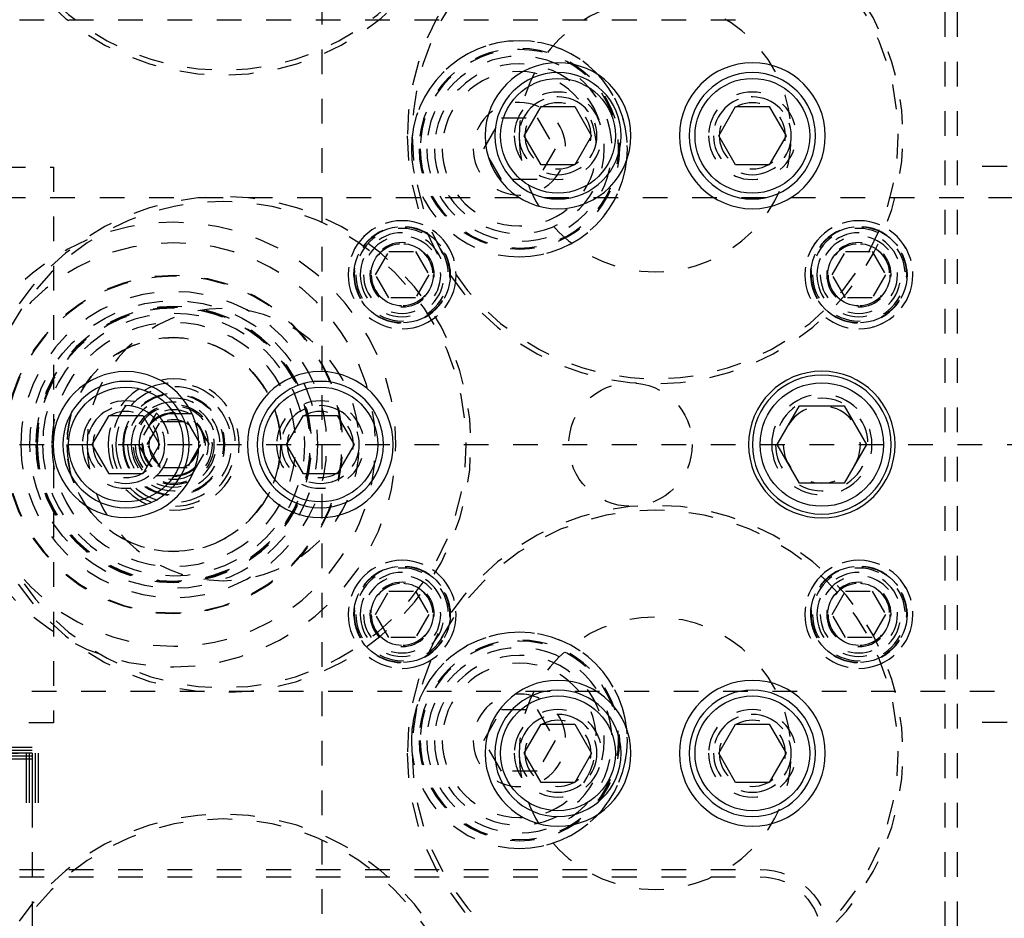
# Model space of a CAD drawing. Header units: inches. Extents: x 3 to 351, y 4 to 271.
# Tile 524 of 530: x 313.34 to 317.33, y 154.26 to 157.89. Entities that reach past the tile are written whole.
import ezdxf

# ---------------------------------------------------------------- set-up
doc = ezdxf.new("R2010")
doc.units = ezdxf.units.IN
doc.header["$LTSCALE"] = 0.5
doc.header["$MEASUREMENT"] = 0
doc.linetypes.add('DIVIDE', pattern=[0.393701, 0.19685, -0.098425, 0, -0.098425])
doc.linetypes.add('HIDDEN', pattern=[0.225, 0.15, -0.075])
doc.layers.add('MFB', color=7, linetype='Continuous')

# ---------------------------------------------------------------- blocks, each defined once
blk = doc.blocks.new('ArrowheadSection')
at = {"color": 0}
for p, q in [((0, 1), (-1, 1)), ((0, 0.5), (-1, 0.5)), ((0, 0), (-1, 0)), ((0, -0.5), (-1, -0.5)), ((0, -1), (-1, -1))]:
    blk.add_line(p, q, dxfattribs=at)

msp = doc.modelspace()

# ---------------------------------------------------------------- linework, layer by layer
at = {"layer": 'MFB', "color": 254, "linetype": 'HIDDEN'}
for p, q in [((314.5625, 166.1736), (314.5625, 146.1736)), ((317.0875, 151.4236), (317.0875, 160.9236)), ((317.1375, 151.4236), (317.1375, 160.9236)), ((309.7375, 157.8936), (316.3375, 157.8936)), ((315.2182, 157.3711), (315.2903, 157.4961)), ((315.2903, 157.4961), (315.4347, 157.4961)), ((315.4347, 157.4961), (315.5069, 157.3711)), ((315.2903, 157.2461), (315.2182, 157.3711)), ((315.5069, 157.3711), (315.4347, 157.2461)), ((313.0625, 157.2969), (313.475, 157.2969)), ((313.475, 157.2969), (313.475, 155.0469)), ((318.1375, 157.2986), (317.1375, 157.2986)), ((315.4347, 157.2461), (315.2903, 157.2461)), ((295.4625, 157.1736), (323.0875, 157.1736)), ((314.7793, 156.8611), (314.8334, 156.9548)), ((314.8334, 156.9548), (314.9416, 156.9548)), ((314.9416, 156.9548), (314.9958, 156.8611)), ((316.6293, 156.8611), (316.6834, 156.9548)), ((316.6834, 156.9548), (316.7916, 156.9548)), ((316.7916, 156.9548), (316.8458, 156.8611)), ((314.8334, 156.7673), (314.7793, 156.8611)), ((314.9958, 156.8611), (314.9416, 156.7673)), ((316.6834, 156.7673), (316.6293, 156.8611)), ((316.8458, 156.8611), (316.7916, 156.7673)), ((314.9416, 156.7673), (314.8334, 156.7673)), ((316.7916, 156.7673), (316.6834, 156.7673)), ((313.8903, 156.2986), (313.8182, 156.1736)), ((314.0347, 156.2986), (313.8903, 156.2986)), ((314.1069, 156.1736), (314.0347, 156.2986)), ((313.8543, 156.1736), (313.9084, 156.2673)), ((313.9084, 156.2673), (314.0166, 156.2673)), ((314.0166, 156.2673), (314.0708, 156.1736)), ((313.8182, 156.1736), (313.8903, 156.0486)), ((313.9084, 156.0798), (313.8543, 156.1736)), ((314.0708, 156.1736), (314.0166, 156.0798)), ((314.0347, 156.0486), (314.1069, 156.1736)), ((314.0166, 156.0798), (313.9084, 156.0798)), ((313.8903, 156.0486), (314.0347, 156.0486)), ((314.7793, 155.4861), (314.8334, 155.5798)), ((314.8334, 155.5798), (314.9416, 155.5798)), ((314.9416, 155.5798), (314.9958, 155.4861)), ((316.6293, 155.4861), (316.6834, 155.5798)), ((316.6834, 155.5798), (316.7916, 155.5798)), ((316.7916, 155.5798), (316.8458, 155.4861)), ((314.8334, 155.3923), (314.7793, 155.4861)), ((314.9958, 155.4861), (314.9416, 155.3923)), ((316.6834, 155.3923), (316.6293, 155.4861)), ((316.8458, 155.4861), (316.7916, 155.3923)), ((314.9416, 155.3923), (314.8334, 155.3923)), ((316.7916, 155.3923), (316.6834, 155.3923)), ((323.0875, 155.1736), (295.4625, 155.1736)), ((315.2182, 154.9761), (315.2903, 155.1011)), ((315.2903, 155.1011), (315.4347, 155.1011)), ((315.4347, 155.1011), (315.5069, 154.9761)), ((313.475, 155.0469), (313.0625, 155.0469)), ((318.1375, 155.0486), (317.1375, 155.0486)), ((315.2903, 154.8511), (315.2182, 154.9761)), ((315.5069, 154.9761), (315.4347, 154.8511)), ((315.4347, 154.8511), (315.2903, 154.8511)), ((309.7375, 154.4536), (316.3375, 154.4536)), ((309.7375, 154.4236), (316.3375, 154.4236))]:
    msp.add_line(p, q, dxfattribs=at)
at = {"layer": 'MFB', "color": 132, "linetype": 'Continuous'}
for p, q in [((315.3824, 157.4236), (315.4506, 157.5417)), ((315.4506, 157.5417), (315.587, 157.5417)), ((315.587, 157.5417), (315.6552, 157.4236)), ((316.1698, 157.4236), (316.238, 157.5417)), ((316.238, 157.5417), (316.3744, 157.5417)), ((316.3744, 157.5417), (316.4426, 157.4236)), ((315.4506, 157.3055), (315.3824, 157.4236)), ((315.6552, 157.4236), (315.587, 157.3055)), ((316.238, 157.3055), (316.1698, 157.4236)), ((316.4426, 157.4236), (316.3744, 157.3055)), ((315.587, 157.3055), (315.4506, 157.3055)), ((316.3744, 157.3055), (316.238, 157.3055)), ((316.4071, 156.1736), (316.4973, 156.3298)), ((316.4973, 156.3298), (316.6777, 156.3298)), ((316.6777, 156.3298), (316.7679, 156.1736)), ((313.6324, 156.1736), (313.7006, 156.2917)), ((313.7006, 156.2917), (313.837, 156.2917)), ((313.837, 156.2917), (313.9052, 156.1736)), ((314.4198, 156.1736), (314.488, 156.2917)), ((314.488, 156.2917), (314.6244, 156.2917)), ((314.6244, 156.2917), (314.6926, 156.1736)), ((313.7006, 156.0555), (313.6324, 156.1736)), ((313.9052, 156.1736), (313.837, 156.0555)), ((314.488, 156.0555), (314.4198, 156.1736)), ((314.6926, 156.1736), (314.6244, 156.0555)), ((316.4973, 156.0173), (316.4071, 156.1736)), ((316.7679, 156.1736), (316.6777, 156.0173)), ((313.837, 156.0555), (313.7006, 156.0555)), ((314.6244, 156.0555), (314.488, 156.0555)), ((316.6777, 156.0173), (316.4973, 156.0173)), ((315.3824, 154.9236), (315.4506, 155.0417)), ((315.4506, 155.0417), (315.587, 155.0417)), ((315.587, 155.0417), (315.6552, 154.9236)), ((316.1698, 154.9236), (316.238, 155.0417)), ((316.238, 155.0417), (316.3744, 155.0417)), ((316.3744, 155.0417), (316.4426, 154.9236)), ((315.4506, 154.8055), (315.3824, 154.9236)), ((315.6552, 154.9236), (315.587, 154.8055)), ((316.238, 154.8055), (316.1698, 154.9236)), ((316.4426, 154.9236), (316.3744, 154.8055)), ((315.587, 154.8055), (315.4506, 154.8055)), ((316.3744, 154.8055), (316.238, 154.8055))]:
    msp.add_line(p, q, dxfattribs=at)
at = {"layer": 'MFB', "color": 100, "linetype": 'DIVIDE'}
for p, q in [((291.9375, 156.1736), (326.7376, 156.1736)), ((308.8317, 154.9236), (313.3888, 154.9236)), ((313.3888, 154.9236), (313.3888, 149.6736))]:
    msp.add_line(p, q, dxfattribs=at)
at = {"layer": 'MFB', "color": 254, "linetype": 'HIDDEN', "extrusion": (0, 0, -1)}
for centre, radius in [((-314.1625, 158.6736), 1.0039), ((-314.1625, 158.6736), 0.9843), ((-315.9125, 157.4236), 1.0039), ((-315.9125, 157.4236), 0.9843), ((-315.9125, 157.4236), 0.5512), ((-315.3625, 157.3711), 0.4375), ((-315.3625, 157.3711), 0.4062), ((-315.3625, 157.3711), 0.4018), ((-315.3625, 157.3711), 0.375), ((-315.3625, 157.3711), 0.3438), ((-315.3625, 157.3711), 0.3125), ((-315.5188, 157.4236), 0.1772), ((-315.5188, 157.4236), 0.1575), ((-316.3062, 157.4236), 0.1772), ((-316.3062, 157.4236), 0.1575), ((-315.3625, 157.3711), 0.1875), ((-315.5188, 157.4236), 0.1339), ((-316.3062, 157.4236), 0.1339), ((-314.1625, 156.1736), 1.0039), ((-314.1625, 156.1736), 0.9843), ((-313.9625, 156.1736), 0.9), ((-313.9625, 156.1736), 0.9), ((-314.8875, 156.8611), 0.2188), ((-314.8875, 156.8611), 0.1953), ((-314.8875, 156.8611), 0.1937), ((-316.7375, 156.8611), 0.2188), ((-316.7375, 156.8611), 0.1953), ((-316.7375, 156.8611), 0.1937), ((-314.8875, 156.8611), 0.1875), ((-314.8875, 156.8611), 0.17), ((-314.8875, 156.8611), 0.1563), ((-316.7375, 156.8611), 0.1875), ((-316.7375, 156.8611), 0.17), ((-316.7375, 156.8611), 0.1563), ((-313.9625, 156.1736), 0.8169), ((-313.9625, 156.1736), 0.8169), ((-314.8875, 156.8611), 0.1303), ((-314.8875, 156.8611), 0.125), ((-316.7375, 156.8611), 0.1303), ((-316.7375, 156.8611), 0.125), ((-313.9625, 156.1736), 0.6843), ((-313.9625, 156.1736), 0.6816), ((-313.9625, 156.1736), 0.6199), ((-313.9625, 156.1736), 0.5587), ((-313.9625, 156.1736), 0.5552), ((-313.9625, 156.1736), 0.5526), ((-313.9625, 156.1736), 0.531), ((-314.1625, 156.1736), 0.5512), ((-313.9625, 156.1736), 0.4941), ((-313.9625, 156.1736), 0.433), ((-313.9625, 156.1736), 0.2656), ((-313.9625, 156.1736), 0.25), ((-313.9625, 156.1736), 0.2344), ((-313.9625, 156.1736), 0.2066), ((-313.9625, 156.1736), 0.2031), ((-316.5875, 156.1736), 0.2031), ((-313.7688, 156.1736), 0.1772), ((-313.9625, 156.1736), 0.1875), ((-313.9625, 156.1736), 0.1719), ((-314.5562, 156.1736), 0.1772), ((-316.5875, 156.1736), 0.1875), ((-313.7688, 156.1736), 0.1575), ((-313.7688, 156.1736), 0.1339), ((-313.9625, 156.1736), 0.1563), ((-313.9625, 156.1736), 0.1406), ((-313.9625, 156.1736), 0.1285), ((-313.9625, 156.1736), 0.125), ((-314.5562, 156.1736), 0.1575), ((-314.5562, 156.1736), 0.1339), ((-316.5875, 156.1736), 0.1563), ((-313.9625, 156.1736), 0.1005), ((-315.9125, 154.9236), 1.0039), ((-315.9125, 154.9236), 0.9843), ((-314.8875, 155.4861), 0.2188), ((-316.7375, 155.4861), 0.2188), ((-314.8875, 155.4861), 0.1953), ((-314.8875, 155.4861), 0.1937), ((-314.8875, 155.4861), 0.1875), ((-314.8875, 155.4861), 0.17), ((-316.7375, 155.4861), 0.1953), ((-316.7375, 155.4861), 0.1937), ((-316.7375, 155.4861), 0.1875), ((-316.7375, 155.4861), 0.17), ((-314.8875, 155.4861), 0.1563), ((-314.8875, 155.4861), 0.1303), ((-316.7375, 155.4861), 0.1563), ((-316.7375, 155.4861), 0.1303), ((-314.8875, 155.4861), 0.125), ((-316.7375, 155.4861), 0.125), ((-315.9125, 154.9236), 0.5512), ((-315.3625, 154.9761), 0.4375), ((-315.3625, 154.9761), 0.4062), ((-315.3625, 154.9761), 0.4018), ((-315.3625, 154.9761), 0.375), ((-315.3625, 154.9761), 0.3438), ((-315.3625, 154.9761), 0.3125), ((-315.3625, 154.9761), 0.1875), ((-315.5188, 154.9236), 0.1772), ((-316.3062, 154.9236), 0.1772), ((-315.5188, 154.9236), 0.1575), ((-315.5188, 154.9236), 0.1339), ((-316.3062, 154.9236), 0.1575), ((-316.3062, 154.9236), 0.1339), ((-314.1625, 153.6736), 1.0039), ((-314.1625, 153.6736), 0.9843)]:
    msp.add_circle(centre, radius, dxfattribs=at)
at = {"layer": 'MFB', "color": 254, "linetype": 'Continuous', "extrusion": (0, 0, -1)}
for centre, radius in [((-315.5188, 157.4236), 0.2953), ((-316.3062, 157.4236), 0.2953), ((-313.7688, 156.1736), 0.2953), ((-314.5562, 156.1736), 0.2953), ((-316.5875, 156.1736), 0.2969), ((-315.5188, 154.9236), 0.2953), ((-316.3062, 154.9236), 0.2953)]:
    msp.add_circle(centre, radius, dxfattribs=at)
at = {"layer": 'MFB', "color": 132, "linetype": 'Continuous', "extrusion": (0, 0, -1)}
for centre, radius in [((-315.5188, 157.4236), 0.2559), ((-316.3062, 157.4236), 0.2559), ((-316.5875, 156.1736), 0.2813), ((-313.7688, 156.1736), 0.2559), ((-314.5562, 156.1736), 0.2559), ((-315.5188, 154.9236), 0.2559), ((-316.3062, 154.9236), 0.2559)]:
    msp.add_circle(centre, radius, dxfattribs=at)
at = {"layer": 'MFB', "color": 132, "linetype": 'Continuous'}
for centre, radius in [((315.5188, 157.4236), 0.2323), ((316.3062, 157.4236), 0.2323), ((316.5875, 156.1736), 0.25), ((313.7688, 156.1736), 0.2323), ((314.5562, 156.1736), 0.2323), ((315.5188, 154.9236), 0.2323), ((316.3062, 154.9236), 0.2323)]:
    msp.add_circle(centre, radius, dxfattribs=at)
at = {"layer": 'MFB', "color": 254, "linetype": 'HIDDEN'}
for centre, radius in [((314.8875, 156.8611), 0.195), ((316.7375, 156.8611), 0.195), ((314.8875, 156.8611), 0.126), ((316.7375, 156.8611), 0.126), ((313.9625, 156.1736), 0.5826), ((313.9625, 156.1736), 0.433), ((315.8125, 156.1736), 0.25), ((313.9625, 156.1736), 0.163), ((314.8875, 155.4861), 0.195), ((316.7375, 155.4861), 0.195), ((314.8875, 155.4861), 0.126), ((316.7375, 155.4861), 0.126)]:
    msp.add_circle(centre, radius, dxfattribs=at)
for centre, radius in [((315.3625, 157.3711), 0.4375), ((315.5188, 157.4236), 0.1575), ((316.3062, 157.4236), 0.1575), ((314.8875, 156.8611), 0.2188), ((316.7375, 156.8611), 0.2188), ((313.7688, 156.1736), 0.1575), ((314.5562, 156.1736), 0.1575), ((314.8875, 155.4861), 0.2188), ((316.7375, 155.4861), 0.2188), ((315.3625, 154.9761), 0.4375), ((315.5188, 154.9236), 0.1575), ((316.3062, 154.9236), 0.1575)]:
    msp.add_arc(centre, radius, 270, 180, dxfattribs=at)
at = {"layer": 'MFB', "color": 254, "linetype": 'HIDDEN', "extrusion": (0, 0, -1)}
for radius in [0.28, 0.25]:
    msp.add_arc((-316.3375, 154.1736), radius, 90, 180, dxfattribs=at)

# ---------------------------------------------------------------- block references
at = {"layer": 'MFB', "color": 100, "linetype": 'DIVIDE', "xscale": 0.2, "yscale": 0.024}
msp.add_blockref('ArrowheadSection', (313.3888, 154.9236), dxfattribs=at)
at = {"layer": 'MFB', "color": 100, "linetype": 'DIVIDE', "extrusion": (0, 0, -1), "xscale": 0.2, "yscale": 0.024, "rotation": 90}
msp.add_blockref('ArrowheadSection', (-313.3888, 154.9236), dxfattribs=at)

doc.saveas('drawing.dxf')
